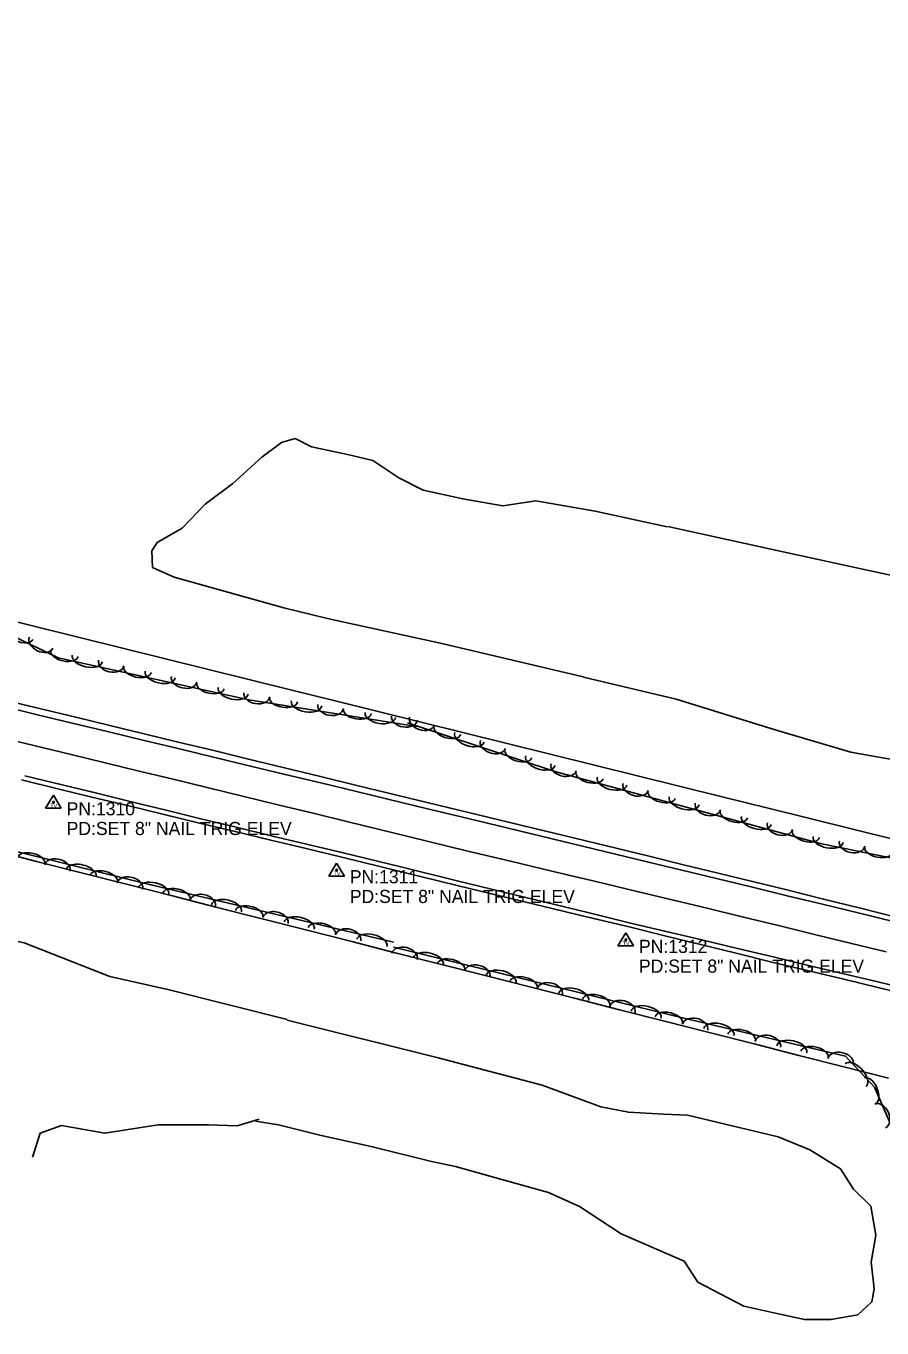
# Model space of a CAD drawing. Extents: x 1441650 to 1491889, y 345904 to 358319.
# Drawn here: x 1479500.8 to 1479826.4, y 346380.1 to 346875.2 of the extents above; entities that cross this region are included whole.
import ezdxf

# ---------------------------------------------------------------- set-up
doc = ezdxf.new("R2010")
doc.units = 0
for name, color, linetype in [('S_EDGE_PAVEMENT', 7, 'Continuous'), ('S_PAVEMENT_CROWN', 7, 'Continuous'), ('S_SECONDARY_CTL', 7, 'Continuous'), ('S_SECONDARY_CTL_ANNOT', 7, 'Continuous'), ('S_SHOULDER', 7, 'Continuous'), ('S_STREAM', 7, 'Continuous'), ('S_TREE', 7, 'Continuous')]:
    doc.layers.add(name, color=color, linetype=linetype)

msp = doc.modelspace()

# ---------------------------------------------------------------- linework, layer by layer
at = {"layer": 'S_EDGE_PAVEMENT'}
for points in [[(1479490.95, 346616.73), (1479504.65, 346613.42), (1479518.36, 346610.11), (1479531.79, 346606.86), (1479545.22, 346603.62), (1479558.65, 346600.37), (1479572.08, 346597.13), (1479585.7, 346593.86), (1479599.33, 346590.59), (1479612.95, 346587.33), (1479626.58, 346584.06), (1479649.36, 346578.55), (1479672.15, 346573.03), (1479688.37, 346569.11), (1479704.59, 346565.18), (1479720.8, 346561.26), (1479737.02, 346557.34), (1479750.22, 346554.15), (1479763.43, 346550.96), (1479776.63, 346547.77), (1479789.83, 346544.58), (1479803.81, 346541.18), (1479817.79, 346537.77), (1479831.77, 346534.36)], [(1479500.4, 346590.03), (1479514.56, 346586.62), (1479527.74, 346583.4), (1479540.93, 346580.18), (1479554.11, 346576.95), (1479567.29, 346573.73), (1479580.69, 346570.51), (1479594.1, 346567.28), (1479607.5, 346564.06), (1479620.91, 346560.84), (1479643.36, 346555.37), (1479665.82, 346549.9), (1479682.07, 346545.95), (1479698.31, 346541.99), (1479714.56, 346538.03), (1479730.8, 346534.07), (1479744.34, 346530.84), (1479757.87, 346527.62), (1479771.41, 346524.39), (1479784.94, 346521.17), (1479798.42, 346517.95), (1479811.9, 346514.73), (1479825.37, 346511.51), (1479838.85, 346508.3)]]:
    msp.add_lwpolyline(points, dxfattribs=at)
at = {"layer": 'S_PAVEMENT_CROWN'}
msp.add_lwpolyline([(1479489.51, 346604.97), (1479503.76, 346601.58), (1479518, 346598.18), (1479530.93, 346595.03), (1479543.86, 346591.87), (1479556.79, 346588.71), (1479569.71, 346585.55), (1479583.14, 346582.3), (1479596.56, 346579.04), (1479609.99, 346575.79), (1479623.41, 346572.53), (1479646.17, 346566.96), (1479668.92, 346561.4), (1479685.15, 346557.54), (1479701.38, 346553.69), (1479717.61, 346549.83), (1479733.84, 346545.98), (1479747.15, 346542.76), (1479760.46, 346539.54), (1479773.77, 346536.33), (1479787.08, 346533.11), (1479800.7, 346529.76), (1479814.33, 346526.41), (1479827.95, 346523.06)], dxfattribs=at)
at = {"layer": 'S_SECONDARY_CTL'}
for p, q in [((1479511.27, 346582.63), (1479508.26, 346577.68)), ((1479511.27, 346582.63), (1479514.22, 346577.68)), ((1479508.26, 346577.68), (1479514.22, 346577.68)), ((1479618.97, 346556.78), (1479615.96, 346551.82)), ((1479618.97, 346556.78), (1479621.92, 346551.82)), ((1479615.96, 346551.82), (1479621.92, 346551.82)), ((1479728.96, 346530.3), (1479725.95, 346525.34)), ((1479728.96, 346530.3), (1479731.9, 346525.34)), ((1479725.95, 346525.34), (1479731.9, 346525.34))]:
    msp.add_line(p, q, dxfattribs=at)
for centre, radius in [((1479511.27, 346580.02), 0.311), ((1479511.27, 346580.02), 0.183), ((1479511.27, 346580.02), 0.103), ((1479618.97, 346554.17), 0.311), ((1479618.97, 346554.17), 0.183), ((1479618.97, 346554.17), 0.103), ((1479728.96, 346527.68), 0.311), ((1479728.96, 346527.68), 0.183), ((1479728.96, 346527.68), 0.103)]:
    msp.add_circle(centre, radius, dxfattribs=at)
at = {"layer": 'S_SHOULDER'}
for points in [[(1479492.2, 346619), (1479505.95, 346615.65), (1479519.71, 346612.3), (1479532.72, 346609.17), (1479545.74, 346606.04), (1479558.75, 346602.9), (1479571.77, 346599.77), (1479585.48, 346596.43), (1479599.18, 346593.09), (1479612.88, 346589.74), (1479626.59, 346586.4), (1479649.7, 346580.78), (1479672.81, 346575.15), (1479689.07, 346571.22), (1479705.33, 346567.29), (1479721.59, 346563.36), (1479737.86, 346559.43), (1479750.94, 346556.23), (1479764.02, 346553.03), (1479777.11, 346549.83), (1479790.19, 346546.63), (1479804.19, 346543.16), (1479818.18, 346539.69), (1479832.18, 346536.21)], [(1479499.04, 346588.49), (1479512.87, 346585.1), (1479526.37, 346581.84), (1479539.87, 346578.58), (1479553.37, 346575.31), (1479566.86, 346572.05), (1479580.37, 346568.82), (1479593.88, 346565.58), (1479607.39, 346562.35), (1479620.89, 346559.12), (1479643.13, 346553.68), (1479665.36, 346548.24), (1479681.58, 346544.32), (1479697.8, 346540.4), (1479714.02, 346536.48), (1479730.24, 346532.57), (1479743.81, 346529.22), (1479757.38, 346525.88), (1479770.95, 346522.54), (1479784.52, 346519.2), (1479797.94, 346516), (1479811.36, 346512.8), (1479824.78, 346509.6), (1479838.2, 346506.4)]]:
    msp.add_lwpolyline(points, dxfattribs=at)
at = {"layer": 'S_STREAM'}
for points in [[(1479712.72, 346627.74), (1479658.97, 346640.31), (1479616, 346649.68), (1479598.91, 346653.98), (1479557.2, 346665.56), (1479548.98, 346669.28), (1479548.63, 346675.63), (1479550.75, 346678.76), (1479560.25, 346684.18), (1479568.97, 346693.39), (1479579.44, 346701.21), (1479590.48, 346711.19), (1479597.96, 346716.77), (1479603.21, 346718.27), (1479609.39, 346715.17), (1479623.08, 346712.18), (1479632.69, 346709.96), (1479642.64, 346703.35), (1479651.85, 346698.63), (1479666.92, 346695.35), (1479682.24, 346692.71), (1479694.71, 346694.67), (1479717.33, 346690.7), (1479744.69, 346684.74)], [(1479744.92, 346684.83), (1479785.85, 346675.82), (1479821.41, 346668.11), (1479844.49, 346663.15), (1479861.67, 346663.1), (1479868.43, 346661.26), (1479868.55, 346656.31), (1479865.74, 346643.26), (1479861.56, 346624.16), (1479854.87, 346608.78), (1479845.82, 346598.91), (1479835.53, 346595.35), (1479827.29, 346596.81), (1479814.53, 346599.1), (1479785.71, 346607.56), (1479748.11, 346619.21), (1479712.91, 346627.54)], [(1479600.17, 346497.33), (1479554.77, 346508.82), (1479532.7, 346513.67), (1479500.18, 346526.58), (1479463.73, 346534.53), (1479414.33, 346543.9), (1479385.32, 346550.22), (1479344.38, 346560.61), (1479316.07, 346563.75), (1479285.47, 346572.41), (1479238.78, 346585.11), (1479199, 346595.22), (1479123.34, 346612.21), (1479107.69, 346615.62), (1479081.03, 346620.46), (1479045.08, 346632.63)], [(1479600.15, 346497.07), (1479657.58, 346482.74), (1479697.09, 346472.43), (1479719.45, 346464.17), (1479729.97, 346462.13), (1479743.32, 346461.42), (1479752.46, 346460.96), (1479786.92, 346452.79), (1479798.92, 346447.82), (1479810.65, 346440.54), (1479815.61, 346432.82), (1479822.14, 346426.4), (1479824.09, 346415.36), (1479822.28, 346405.03), (1479823.39, 346395.01), (1479822.49, 346390.02), (1479817.2, 346385.09), (1479806.98, 346383.24), (1479796.87, 346383.35), (1479785.24, 346385.85), (1479773.89, 346388.3), (1479756.37, 346397.53), (1479751.21, 346405.5), (1479727.21, 346415.83), (1479711.34, 346426.24), (1479699.5, 346431.57), (1479681.74, 346436.56), (1479664.16, 346441.43), (1479654.99, 346443.39), (1479632.1, 346449.07), (1479613.03, 346453.31), (1479596.81, 346457.33), (1479588.05, 346458.69)], [(1479503.23, 346445.05), (1479506.15, 346454.15), (1479514.27, 346457.08), (1479530.78, 346454.12), (1479551.09, 346457.28), (1479570.19, 346457.27), (1479581.14, 346456.92), (1479589.44, 346459.45)]]:
    msp.add_lwpolyline(points, dxfattribs=at)
at = {"layer": 'S_TREE'}
for points in [[(1479649.31, 346608.85), (1479585.6, 346618.9), (1479513.05, 346634.93), (1479471.1, 346655.08), (1479391.87, 346674.2), (1479325.3, 346691.1), (1479253.78, 346706.69), (1479190.38, 346720.51), (1479145.02, 346724.49), (1479117.73, 346731.17), (1479081.64, 346748.7), (1479054, 346760.88), (1479020.43, 346762.57), (1478982.54, 346766.91), (1478909.1, 346787.24), (1478868.98, 346795.98), (1478812.41, 346811.88), (1478756.74, 346823.98), (1478697.29, 346837.37), (1478600.1, 346861.49), (1478556.06, 346875.17)], [(1478568.63, 346783.23), (1478675.41, 346759.44), (1478765.28, 346734.9), (1478867.59, 346712.47), (1478931.09, 346695.54), (1479021.3, 346674.23), (1479106.71, 346654.52), (1479189.68, 346635.93), (1479257.84, 346618.6), (1479323.85, 346603.89), (1479411.26, 346580.93), (1479470.09, 346568.04), (1479545.18, 346549.38), (1479640.57, 346526.74)], [(1479878.21, 346667.86), (1479866.88, 346595.55), (1479852.73, 346565.48), (1479832.75, 346558.24), (1479802.93, 346564.27), (1479701.93, 346591.74), (1479645.97, 346610.13)], [(1479487.92, 346650.93), (1479504.28, 346646.87), (1479520.65, 346642.81), (1479537.02, 346638.75), (1479553.39, 346634.69), (1479569.75, 346630.63), (1479586.12, 346626.57), (1479602.49, 346622.5), (1479618.86, 346618.44), (1479635.22, 346614.38), (1479651.59, 346610.32), (1479667.96, 346606.26), (1479684.33, 346602.2), (1479700.69, 346598.14), (1479717.06, 346594.08), (1479733.43, 346590.01), (1479749.8, 346585.95), (1479766.16, 346581.89), (1479782.53, 346577.83), (1479798.9, 346573.77), (1479815.27, 346569.71), (1479831.63, 346565.65)], [(1479487.92, 346650.93), (1479504.28, 346646.87), (1479520.65, 346642.81), (1479537.02, 346638.75), (1479553.39, 346634.69), (1479569.75, 346630.62), (1479586.12, 346626.56), (1479602.49, 346622.5), (1479618.86, 346618.44), (1479635.22, 346614.38), (1479651.59, 346610.32), (1479667.96, 346606.26), (1479684.33, 346602.2), (1479700.69, 346598.14), (1479717.06, 346594.07), (1479733.43, 346590.01), (1479749.8, 346585.95), (1479766.16, 346581.89), (1479782.53, 346577.83), (1479798.9, 346573.77), (1479815.27, 346569.71), (1479831.63, 346565.65)], [(1479487.82, 346561.84), (1479504.87, 346557.5), (1479521.92, 346553.16), (1479538.98, 346548.82), (1479556.03, 346544.48), (1479573.08, 346540.14), (1479590.13, 346535.8), (1479607.19, 346531.46), (1479624.24, 346527.12), (1479641.29, 346522.79), (1479658.34, 346518.45), (1479675.4, 346514.11), (1479692.45, 346509.77), (1479709.5, 346505.43), (1479726.55, 346501.09), (1479743.61, 346496.75), (1479760.66, 346492.41), (1479777.71, 346488.07), (1479794.77, 346483.73), (1479811.82, 346479.4), (1479828.87, 346475.06)], [(1479487.82, 346561.84), (1479504.87, 346557.5), (1479521.92, 346553.16), (1479538.98, 346548.82), (1479556.03, 346544.48), (1479573.08, 346540.14), (1479590.13, 346535.8), (1479607.19, 346531.46), (1479624.24, 346527.13), (1479641.29, 346522.79), (1479658.34, 346518.45), (1479675.4, 346514.11), (1479692.45, 346509.77), (1479709.5, 346505.43), (1479726.55, 346501.09), (1479743.61, 346496.75), (1479760.66, 346492.41), (1479777.71, 346488.07), (1479794.77, 346483.73), (1479811.82, 346479.4), (1479828.87, 346475.06)], [(1479640.57, 346524.89), (1479751.04, 346497.89), (1479812.53, 346483.46), (1479823.55, 346471.61), (1479833.77, 346448.06), (1479837.89, 346425.4), (1479833.12, 346380.07)]]:
    msp.add_lwpolyline(points, dxfattribs=at)
for centre, major_axis, ratio, start_param, end_param in [((1479498.14, 346644.45), (5.29, -2.54), 0.55008, 3.141593, 6.283185), ((1479506.6, 346640.68), (4.47, -2.14), 0.685311, 3.141593, 6.283185), ((1479515.46, 346636.57), (5.22, -1.15), 0.540699, 3.141593, 6.283185), ((1479524.12, 346634.66), (5.73, -1.27), 0.55008, 3.141593, 6.283185), ((1479533.22, 346632.92), (4.84, -1.07), 0.685311, 3.141593, 6.283185), ((1479543.22, 346630.44), (5.22, -1.15), 0.540699, 3.141593, 6.283185), ((1479551.88, 346628.53), (5.73, -1.27), 0.55008, 3.141593, 6.283185), ((1479560.98, 346626.78), (4.84, -1.07), 0.685311, 3.141593, 6.283185), ((1479570.98, 346624.3), (5.22, -1.15), 0.540699, 3.141593, 6.283185), ((1479579.64, 346622.39), (5.73, -1.27), 0.55008, 3.141593, 6.283185), ((1479588.62, 346620.84), (4.89, -0.77), 0.685311, 3.141593, 6.283185), ((1479598.76, 346618.97), (5.28, -0.83), 0.540699, 3.141593, 6.283185), ((1479607.52, 346617.59), (5.8, -0.91), 0.55008, 3.141593, 6.283185), ((1479616.7, 346616.41), (4.89, -0.77), 0.685311, 3.141593, 6.283185), ((1479626.84, 346614.54), (5.28, -0.83), 0.540699, 3.141593, 6.283185), ((1479635.6, 346613.16), (5.8, -0.91), 0.55008, 3.141593, 6.283185), ((1479644.78, 346611.98), (4.89, -0.77), 0.685311, 3.141593, 6.283185), ((1479651.38, 346610.85), (4.71, -1.54), 0.682369, 3.138194, 6.279786), ((1479661.08, 346607.39), (5.08, -1.66), 0.53838, 3.139575, 6.281167), ((1479669.5, 346604.62), (5.58, -1.83), 0.54772, 3.13951, 6.281103), ((1479678.37, 346601.98), (4.71, -1.54), 0.682369, 3.138194, 6.279786), ((1479688.08, 346598.52), (5.08, -1.66), 0.53838, 3.139575, 6.281167), ((1479696.5, 346595.75), (5.58, -1.83), 0.54772, 3.13951, 6.281103), ((1479705.29, 346593.29), (4.78, -1.3), 0.68208, 3.141593, 6.283185), ((1479715.16, 346590.33), (5.16, -1.4), 0.538151, 3.141593, 6.283185), ((1479723.72, 346588), (5.66, -1.54), 0.547487, 3.141593, 6.283185), ((1479732.72, 346585.82), (4.78, -1.3), 0.68208, 3.141593, 6.283185), ((1479742.59, 346582.87), (5.16, -1.4), 0.538151, 3.141593, 6.283185), ((1479751.15, 346580.54), (5.66, -1.54), 0.547487, 3.141593, 6.283185), ((1479760.15, 346578.36), (4.78, -1.3), 0.68208, 3.141593, 6.283185), ((1479770.02, 346575.41), (5.16, -1.4), 0.538151, 3.141593, 6.283185), ((1479778.58, 346573.08), (5.66, -1.54), 0.547487, 3.141593, 6.283185), ((1479787.58, 346570.9), (4.78, -1.3), 0.68208, 3.141593, 6.283185), ((1479797.46, 346567.95), (5.16, -1.4), 0.538151, 3.141593, 6.283185), ((1479805.92, 346565.82), (5.75, -1.16), 0.547471, 3.141593, 6.283185), ((1479815.04, 346564.24), (4.86, -0.98), 0.68206, 3.141593, 6.283185), ((1479502.82, 346557.77), (-5.19, 1.29), 0.530525, 3.141807, 6.283399), ((1479825.09, 346561.94), (5.24, -1.06), 0.538135, 3.141593, 6.283185), ((1479512.76, 346555.03), (-4.81, 1.2), 0.672416, 3.141948, 6.283541), ((1479521.81, 346553.05), (-5.7, 1.42), 0.539729, 3.141813, 6.283406), ((1479530.41, 346550.91), (-5.19, 1.29), 0.530525, 3.141807, 6.283399), ((1479540.35, 346548.18), (-4.81, 1.2), 0.672416, 3.141948, 6.283541), ((1479549.43, 346546.24), (-5.71, 1.36), 0.539733, 3.142162, 6.283754), ((1479558.06, 346544.19), (-5.2, 1.24), 0.530529, 3.142144, 6.283737), ((1479568.02, 346541.56), (-4.82, 1.15), 0.67242, 3.14251, 6.284103), ((1479577.09, 346539.67), (-5.71, 1.36), 0.539733, 3.142162, 6.283754), ((1479585.71, 346537.62), (-5.2, 1.24), 0.530529, 3.142144, 6.283737), ((1479595.68, 346534.99), (-4.82, 1.15), 0.67242, 3.14251, 6.284103), ((1479604.75, 346533.1), (-5.71, 1.36), 0.539733, 3.142162, 6.283754), ((1479613.37, 346531.06), (-5.2, 1.24), 0.530529, 3.142144, 6.283737), ((1479623.34, 346528.43), (-4.82, 1.15), 0.67242, 3.14251, 6.284103), ((1479632.4, 346526.54), (-5.71, 1.36), 0.539733, 3.142162, 6.283754), ((1479644.82, 346521.4), (-4.81, 1.18), 0.685269, 3.141593, 6.283185), ((1479653.87, 346519.45), (-5.7, 1.39), 0.550046, 3.141593, 6.283185), ((1479662.49, 346517.35), (-5.19, 1.27), 0.540667, 3.141593, 6.283185), ((1479672.43, 346514.65), (-4.81, 1.18), 0.685269, 3.141593, 6.283185), ((1479681.49, 346512.7), (-5.7, 1.39), 0.550046, 3.141593, 6.283185), ((1479690.1, 346510.6), (-5.19, 1.27), 0.540667, 3.141593, 6.283185), ((1479700.05, 346507.9), (-4.81, 1.18), 0.685269, 3.141593, 6.283185), ((1479709.1, 346505.95), (-5.7, 1.39), 0.550046, 3.141593, 6.283185), ((1479717.71, 346503.85), (-5.19, 1.27), 0.540667, 3.141593, 6.283185), ((1479727.66, 346501.15), (-4.81, 1.18), 0.685269, 3.141593, 6.283185), ((1479736.72, 346499.21), (-5.7, 1.39), 0.550046, 3.141593, 6.283185), ((1479745.33, 346497.1), (-5.19, 1.27), 0.540667, 3.141593, 6.283185), ((1479755.31, 346494.44), (-4.82, 1.13), 0.685269, 3.141593, 6.283185), ((1479764.38, 346492.58), (-5.71, 1.34), 0.550046, 3.141593, 6.283185), ((1479773.01, 346490.55), (-5.2, 1.22), 0.540667, 3.141593, 6.283185), ((1479782.98, 346487.94), (-4.82, 1.13), 0.685269, 3.141593, 6.283185), ((1479792.06, 346486.08), (-5.71, 1.34), 0.550046, 3.141593, 6.283185), ((1479800.69, 346484.06), (-5.2, 1.22), 0.540667, 3.141593, 6.283185), ((1479810.66, 346481.45), (-4.82, 1.13), 0.685269, 3.141593, 6.283185), ((1479816.35, 346476.23), (-4, 4.3), 0.550051, 3.141593, 6.283185), ((1479821.84, 346470.23), (-2.13, 4.9), 0.540682, 3.141593, 6.283185), ((1479825.7, 346460.67), (-1.97, 4.55), 0.685289, 3.141593, 6.283185)]:
    msp.add_ellipse(centre, major_axis=major_axis, ratio=ratio, start_param=start_param, end_param=end_param, dxfattribs=at)

# ---------------------------------------------------------------- texts
at = {"layer": 'S_SECONDARY_CTL'}
for p in [(1479510.06, 346578.01), (1479617.77, 346552.15), (1479727.75, 346525.67)]:
    msp.add_text('TV', height=1.5, rotation=360, dxfattribs=at).set_placement(p)
at = {"layer": 'S_SECONDARY_CTL_ANNOT'}
for s, p in [('PN:1310', (1479516.27, 346575.02)), ('PD:SET 8" NAIL TRIG ELEV', (1479516.27, 346567.52)), ('PN:1311', (1479623.97, 346549.17)), ('PD:SET 8" NAIL TRIG ELEV', (1479623.97, 346541.67)), ('PN:1312', (1479733.96, 346522.68)), ('PD:SET 8" NAIL TRIG ELEV', (1479733.96, 346515.18))]:
    msp.add_text(s, height=5, dxfattribs=at).set_placement(p)

doc.saveas('drawing.dxf')
